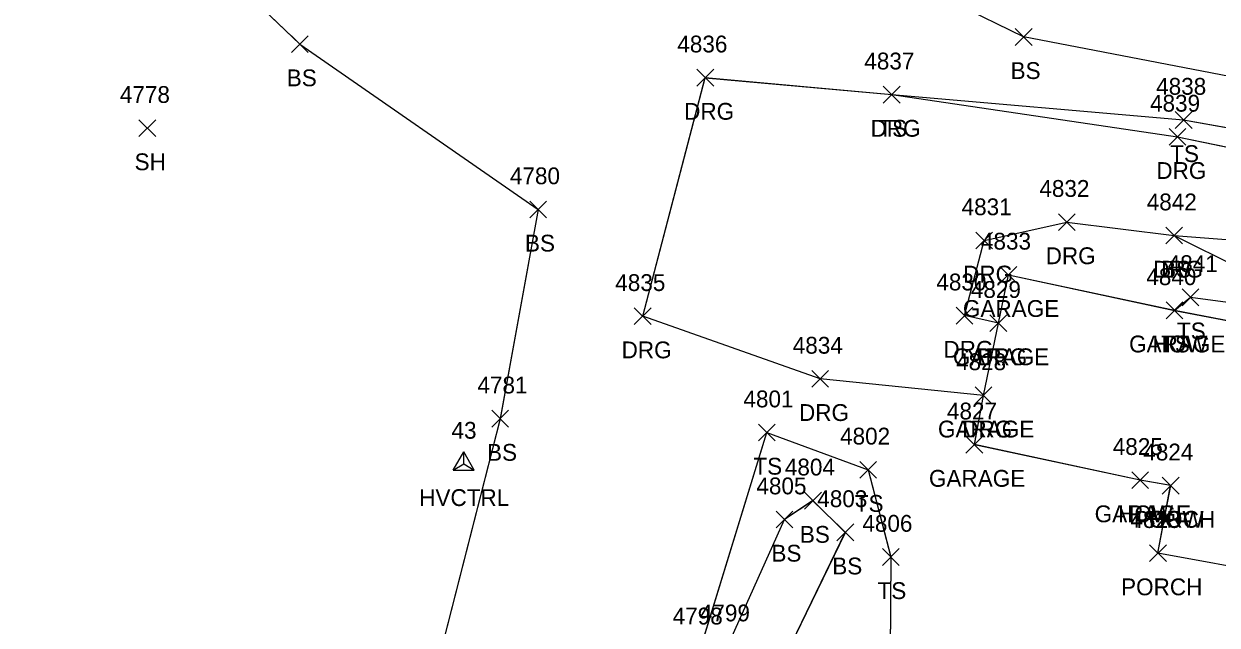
# Model space of a CAD drawing. Extents: x 1554668 to 1563881, y 831386 to 834374.
# Drawn here: x 1562160.6 to 1562302.4, y 833474.8 to 833546.2 of the extents above; entities that cross this region are included whole.
import ezdxf

# ---------------------------------------------------------------- set-up
doc = ezdxf.new("R2010")
doc.units = 0
for name, color, linetype in [('C_A', 7, 'Continuous'), ('C_I', 7, 'Continuous'), ('CPSM', 7, 'Continuous'), ('L_A', 7, 'Continuous'), ('L_I', 7, 'Continuous'), ('L_TIC', 7, 'Continuous'), ('LBC', 7, 'Continuous'), ('LBF', 7, 'Continuous'), ('LELB', 7, 'Continuous'), ('R_A', 7, 'Continuous'), ('R_I', 7, 'Continuous'), ('R_TIC', 7, 'Continuous'), ('RDG', 7, 'Continuous')]:
    doc.layers.add(name, color=color, linetype=linetype)

msp = doc.modelspace()

# ---------------------------------------------------------------- linework, layer by layer
at = {"layer": 'CPSM'}
for p, q in [((1562211.59, 833493.2), (1562212.84, 833495.37)), ((1562214.09, 833493.2), (1562212.84, 833495.37)), ((1562212.84, 833493.92), (1562212.84, 833495.37)), ((1562211.59, 833493.2), (1562212.84, 833493.92)), ((1562211.59, 833493.2), (1562214.09, 833493.2)), ((1562212.84, 833493.92), (1562212.84, 833493.92)), ((1562212.84, 833493.92), (1562214.09, 833493.2))]:
    msp.add_line(p, q, dxfattribs=at)
at = {"layer": 'L_TIC'}
for points in [[(1562278.36, 833543.68), (1562280.36, 833545.68)], [(1562280.36, 833543.68), (1562278.36, 833545.68)], [(1562192.36, 833542.82), (1562194.36, 833544.82)], [(1562194.36, 833542.82), (1562192.36, 833544.82)], [(1562262.69, 833536.82), (1562264.69, 833538.82)], [(1562264.69, 833536.82), (1562262.69, 833538.82)], [(1562297.37, 833533.81), (1562299.37, 833535.81)], [(1562299.37, 833533.81), (1562297.37, 833535.81)], [(1562174.23, 833532.84), (1562176.23, 833534.84)], [(1562176.23, 833532.84), (1562174.23, 833534.84)], [(1562220.67, 833523.17), (1562222.67, 833525.17)], [(1562222.67, 833523.17), (1562220.67, 833525.17)], [(1562296.25, 833520.07), (1562298.25, 833522.07)], [(1562298.25, 833520.07), (1562296.25, 833522.07)], [(1562276.55, 833515.4), (1562278.55, 833517.4)], [(1562278.55, 833515.4), (1562276.55, 833517.4)], [(1562298.18, 833512.73), (1562300.18, 833514.73)], [(1562300.18, 833512.73), (1562298.18, 833514.73)], [(1562296.29, 833511.18), (1562298.29, 833513.18)], [(1562298.29, 833511.18), (1562296.29, 833513.18)], [(1562296.29, 833511.18), (1562298.29, 833513.18)], [(1562298.29, 833511.18), (1562296.29, 833513.18)], [(1562296.29, 833511.18), (1562298.29, 833513.18)], [(1562298.29, 833511.18), (1562296.29, 833513.18)], [(1562275.36, 833509.66), (1562277.36, 833511.66)], [(1562277.36, 833509.66), (1562275.36, 833511.66)], [(1562273.59, 833501.07), (1562275.59, 833503.07)], [(1562275.59, 833501.07), (1562273.59, 833503.07)], [(1562216.16, 833498.3), (1562218.16, 833500.3)], [(1562218.16, 833498.3), (1562216.16, 833500.3)], [(1562247.84, 833496.65), (1562249.84, 833498.65)], [(1562249.84, 833496.65), (1562247.84, 833498.65)], [(1562272.51, 833495.21), (1562274.51, 833497.21)], [(1562274.51, 833495.21), (1562272.51, 833497.21)], [(1562259.89, 833492.23), (1562261.89, 833494.23)], [(1562261.89, 833492.23), (1562259.89, 833494.23)], [(1562292.21, 833490.99), (1562294.21, 833492.99)], [(1562294.21, 833490.99), (1562292.21, 833492.99)], [(1562292.21, 833490.99), (1562294.21, 833492.99)], [(1562294.21, 833490.99), (1562292.21, 833492.99)], [(1562295.84, 833490.34), (1562297.84, 833492.34)], [(1562297.84, 833490.34), (1562295.84, 833492.34)], [(1562295.84, 833490.34), (1562297.84, 833492.34)], [(1562297.84, 833490.34), (1562295.84, 833492.34)], [(1562253.33, 833488.55), (1562255.33, 833490.55)], [(1562255.33, 833488.55), (1562253.33, 833490.55)], [(1562249.94, 833486.31), (1562251.94, 833488.31)], [(1562251.94, 833486.31), (1562249.94, 833488.31)], [(1562249.94, 833486.31), (1562251.94, 833488.31)], [(1562251.94, 833486.31), (1562249.94, 833488.31)], [(1562257.18, 833484.79), (1562259.18, 833486.79)], [(1562259.18, 833484.79), (1562257.18, 833486.79)], [(1562294.32, 833482.31), (1562296.32, 833484.31)], [(1562296.32, 833482.31), (1562294.32, 833484.31)], [(1562262.59, 833481.86), (1562264.59, 833483.86)], [(1562264.59, 833481.86), (1562262.59, 833483.86)]]:
    msp.add_lwpolyline(points, dxfattribs=at)
at = {"layer": 'LBC'}
for points in [[(1562293.2, 833491.99), (1562273.51, 833496.22), (1562274.58, 833502.07), (1562276.36, 833510.67), (1562277.55, 833516.41), (1562297.29, 833512.19)], [(1562293.2, 833491.99), (1562273.51, 833496.22), (1562274.58, 833502.07), (1562276.36, 833510.67), (1562277.55, 833516.41), (1562297.29, 833512.19)], [(1562293.2, 833491.99), (1562273.51, 833496.22), (1562274.58, 833502.07), (1562276.36, 833510.67), (1562277.55, 833516.41), (1562297.29, 833512.19)], [(1562293.21, 833491.99), (1562273.51, 833496.21), (1562274.59, 833502.07), (1562276.36, 833510.66), (1562277.55, 833516.4), (1562297.29, 833512.18)], [(1562297.29, 833512.19), (1562312.26, 833509.31), (1562316.91, 833508.48), (1562329.28, 833506.25)], [(1562297.29, 833512.19), (1562312.26, 833509.31), (1562316.91, 833508.48), (1562329.28, 833506.25)], [(1562297.29, 833512.19), (1562312.26, 833509.31), (1562316.91, 833508.48), (1562329.28, 833506.25)], [(1562297.29, 833512.18), (1562312.26, 833509.3), (1562316.91, 833508.48), (1562329.28, 833506.24)], [(1562296.83, 833491.35), (1562293.2, 833491.99)], [(1562296.83, 833491.35), (1562293.2, 833491.99)], [(1562296.83, 833491.35), (1562293.2, 833491.99)], [(1562296.84, 833491.34), (1562293.21, 833491.99)]]:
    msp.add_lwpolyline(points, dxfattribs=at)
at = {"layer": 'LBF'}
for points in [[(1562309.22, 833480.78), (1562295.31, 833483.31), (1562296.83, 833491.35)], [(1562309.22, 833480.78), (1562295.31, 833483.31), (1562296.83, 833491.35)], [(1562309.22, 833480.78), (1562295.31, 833483.31), (1562296.83, 833491.35)], [(1562309.23, 833480.78), (1562295.32, 833483.31), (1562296.84, 833491.34)]]:
    msp.add_lwpolyline(points, dxfattribs=at)
at = {"layer": 'LELB'}
for points in [[(1562114.41, 833639.55), (1562135.72, 833599.03), (1562168.64, 833567.46), (1562193.35, 833543.83), (1562221.66, 833524.18), (1562217.15, 833499.31), (1562209.08, 833467.68), (1562173.19, 833448.89), (1562107.43, 833438.73)], [(1562114.41, 833639.55), (1562135.72, 833599.03), (1562168.64, 833567.46), (1562193.35, 833543.83), (1562221.66, 833524.18), (1562217.15, 833499.31), (1562209.08, 833467.68), (1562173.19, 833448.89), (1562107.43, 833438.73)], [(1562114.41, 833639.55), (1562135.72, 833599.03), (1562168.64, 833567.46), (1562193.35, 833543.83), (1562221.66, 833524.18), (1562217.15, 833499.31), (1562209.08, 833467.68), (1562173.19, 833448.89), (1562107.43, 833438.73)], [(1562114.42, 833639.55), (1562135.72, 833599.02), (1562168.65, 833567.45), (1562193.36, 833543.82), (1562221.67, 833524.17), (1562217.16, 833499.3), (1562209.09, 833467.68), (1562173.19, 833448.88), (1562107.43, 833438.73)], [(1562333.69, 833569.96), (1562355.5, 833563.73), (1562377.54, 833560.97), (1562380.66, 833562.9), (1562383.24, 833563.11), (1562378.41, 833560.37), (1562350.21, 833557.19), (1562347.16, 833543.8), (1562343.65, 833536.19), (1562311.24, 833538.56), (1562279.36, 833544.68), (1562255.46, 833556.38), (1562235.31, 833564.42)], [(1562333.68, 833569.97), (1562355.5, 833563.73), (1562377.53, 833560.98), (1562380.65, 833562.91), (1562383.24, 833563.12), (1562378.41, 833560.38), (1562350.2, 833557.2), (1562347.16, 833543.81), (1562343.65, 833536.2), (1562311.24, 833538.57), (1562279.36, 833544.68), (1562255.46, 833556.39), (1562235.32, 833564.43)], [(1562333.68, 833569.97), (1562355.5, 833563.73), (1562377.53, 833560.98), (1562380.65, 833562.91), (1562383.24, 833563.12), (1562378.41, 833560.38), (1562350.2, 833557.2), (1562347.16, 833543.81), (1562343.65, 833536.2), (1562311.24, 833538.57), (1562279.36, 833544.68), (1562255.46, 833556.39), (1562235.32, 833564.43)], [(1562333.68, 833569.97), (1562355.5, 833563.73), (1562377.53, 833560.98), (1562380.65, 833562.91), (1562383.24, 833563.12), (1562378.41, 833560.38), (1562350.2, 833557.2), (1562347.16, 833543.81), (1562343.65, 833536.2), (1562311.24, 833538.57), (1562279.36, 833544.68), (1562255.46, 833556.39), (1562235.32, 833564.43)], [(1562263.69, 833537.82), (1562298.37, 833534.82), (1562315.82, 833531.72), (1562336.23, 833529.78), (1562361.34, 833525.4), (1562375.53, 833523.2)], [(1562263.69, 833537.82), (1562298.37, 833534.82), (1562315.82, 833531.72), (1562336.23, 833529.78), (1562361.34, 833525.4), (1562375.53, 833523.2)], [(1562263.69, 833537.82), (1562298.37, 833534.82), (1562315.82, 833531.72), (1562336.23, 833529.78), (1562361.34, 833525.4), (1562375.53, 833523.2)], [(1562263.69, 833537.82), (1562298.37, 833534.81), (1562315.82, 833531.71), (1562336.23, 833529.77), (1562361.34, 833525.39), (1562375.53, 833523.2)], [(1562297.25, 833521.07), (1562312.87, 833513.31)], [(1562297.25, 833521.07), (1562312.87, 833513.31)], [(1562297.25, 833521.07), (1562312.87, 833513.31)], [(1562297.25, 833521.07), (1562312.87, 833513.3)], [(1562297.29, 833512.19), (1562299.17, 833513.73), (1562312.8, 833511.94)], [(1562297.29, 833512.19), (1562299.17, 833513.73), (1562312.8, 833511.94)], [(1562297.29, 833512.19), (1562299.17, 833513.73), (1562312.8, 833511.94)], [(1562297.29, 833512.18), (1562299.18, 833513.73), (1562312.8, 833511.93)], [(1562235.37, 833448.66), (1562240.92, 833471.85), (1562248.84, 833497.66), (1562260.89, 833493.24), (1562263.59, 833482.87), (1562263.41, 833459.99), (1562260.56, 833445.4), (1562253.64, 833443.92)], [(1562235.37, 833448.66), (1562240.92, 833471.85), (1562248.84, 833497.66), (1562260.89, 833493.24), (1562263.59, 833482.87), (1562263.41, 833459.99), (1562260.56, 833445.4), (1562253.64, 833443.92)], [(1562235.37, 833448.66), (1562240.92, 833471.85), (1562248.84, 833497.66), (1562260.89, 833493.24), (1562263.59, 833482.87), (1562263.41, 833459.99), (1562260.56, 833445.4), (1562253.64, 833443.92)], [(1562235.37, 833448.65), (1562240.92, 833471.84), (1562248.84, 833497.65), (1562260.89, 833493.23), (1562263.59, 833482.86), (1562263.42, 833459.98), (1562260.57, 833445.4), (1562253.65, 833443.92)], [(1562240.44, 833452.54), (1562243.84, 833451.91), (1562248.98, 833466.76), (1562258.17, 833485.79), (1562254.32, 833489.56), (1562250.94, 833487.32)], [(1562240.44, 833452.54), (1562243.84, 833451.91), (1562248.98, 833466.76), (1562258.17, 833485.79), (1562254.32, 833489.56), (1562250.94, 833487.32)], [(1562240.44, 833452.54), (1562243.84, 833451.91), (1562248.98, 833466.76), (1562258.17, 833485.79), (1562254.32, 833489.56), (1562250.94, 833487.32)], [(1562240.44, 833452.53), (1562243.84, 833451.91), (1562248.98, 833466.75), (1562258.18, 833485.79), (1562254.33, 833489.55), (1562250.94, 833487.31)], [(1562218.59, 833420.55), (1562235.37, 833448.66), (1562240.44, 833452.54), (1562244.16, 833472.22), (1562250.94, 833487.32)], [(1562218.59, 833420.55), (1562235.37, 833448.66), (1562240.44, 833452.54), (1562244.16, 833472.22), (1562250.94, 833487.32)], [(1562218.59, 833420.55), (1562235.37, 833448.66), (1562240.44, 833452.54), (1562244.16, 833472.22), (1562250.94, 833487.32)], [(1562218.59, 833420.55), (1562235.37, 833448.65), (1562240.44, 833452.53), (1562244.16, 833472.21), (1562250.94, 833487.31)]]:
    msp.add_lwpolyline(points, dxfattribs=at)
at = {"layer": 'R_TIC'}
for points in [[(1562240.53, 833538.84), (1562242.53, 833540.84)], [(1562242.53, 833538.84), (1562240.53, 833540.84)], [(1562262.69, 833536.82), (1562264.69, 833538.82)], [(1562264.69, 833536.82), (1562262.69, 833538.82)], [(1562296.65, 833531.8), (1562298.65, 833533.8)], [(1562298.65, 833531.8), (1562296.65, 833533.8)], [(1562283.49, 833521.67), (1562285.49, 833523.67)], [(1562285.49, 833521.67), (1562283.49, 833523.67)], [(1562273.68, 833519.49), (1562275.68, 833521.49)], [(1562275.68, 833519.49), (1562273.68, 833521.49)], [(1562296.25, 833520.07), (1562298.25, 833522.07)], [(1562298.25, 833520.07), (1562296.25, 833522.07)], [(1562271.34, 833510.55), (1562273.34, 833512.55)], [(1562273.34, 833510.55), (1562271.34, 833512.55)], [(1562233.1, 833510.48), (1562235.1, 833512.48)], [(1562235.1, 833510.48), (1562233.1, 833512.48)], [(1562275.36, 833509.66), (1562277.36, 833511.66)], [(1562277.36, 833509.66), (1562275.36, 833511.66)], [(1562254.19, 833503.03), (1562256.19, 833505.03)], [(1562256.19, 833503.03), (1562254.19, 833505.03)], [(1562273.59, 833501.07), (1562275.59, 833503.07)], [(1562275.59, 833501.07), (1562273.59, 833503.07)]]:
    msp.add_lwpolyline(points, dxfattribs=at)
at = {"layer": 'RDG'}
for points in [[(1562274.58, 833502.07), (1562255.18, 833504.04), (1562234.1, 833511.49), (1562241.52, 833539.85), (1562263.69, 833537.82), (1562297.65, 833532.81), (1562315.57, 833529.11), (1562335.22, 833527.72), (1562360.21, 833523.64), (1562375.12, 833521.2), (1562383.68, 833520.54), (1562389.6, 833524.03)], [(1562274.58, 833502.07), (1562255.18, 833504.04), (1562234.1, 833511.49), (1562241.52, 833539.85), (1562263.69, 833537.82), (1562297.65, 833532.81), (1562315.57, 833529.11), (1562335.22, 833527.72), (1562360.21, 833523.64), (1562375.12, 833521.2), (1562383.68, 833520.54), (1562389.6, 833524.03)], [(1562274.58, 833502.07), (1562255.18, 833504.04), (1562234.1, 833511.49), (1562241.52, 833539.85), (1562263.69, 833537.82), (1562297.65, 833532.81), (1562315.57, 833529.11), (1562335.22, 833527.72), (1562360.21, 833523.64), (1562375.12, 833521.2), (1562383.68, 833520.54), (1562389.6, 833524.03)], [(1562274.59, 833502.07), (1562255.19, 833504.03), (1562234.1, 833511.48), (1562241.53, 833539.84), (1562263.69, 833537.82), (1562297.65, 833532.8), (1562315.57, 833529.1), (1562335.22, 833527.71), (1562360.21, 833523.64), (1562375.12, 833521.19), (1562383.68, 833520.53), (1562389.6, 833524.02)], [(1562276.36, 833510.67), (1562272.33, 833511.56), (1562274.68, 833520.49), (1562284.49, 833522.68), (1562297.25, 833521.07), (1562316.26, 833519.61), (1562332.59, 833517.74), (1562356.32, 833513.32), (1562379.5, 833508.82), (1562386.34, 833504.14)], [(1562276.36, 833510.67), (1562272.33, 833511.56), (1562274.68, 833520.49), (1562284.49, 833522.68), (1562297.25, 833521.07), (1562316.26, 833519.61), (1562332.59, 833517.74), (1562356.32, 833513.32), (1562379.5, 833508.82), (1562386.34, 833504.14)], [(1562276.36, 833510.67), (1562272.33, 833511.56), (1562274.68, 833520.49), (1562284.49, 833522.68), (1562297.25, 833521.07), (1562316.26, 833519.61), (1562332.59, 833517.74), (1562356.32, 833513.32), (1562379.5, 833508.82), (1562386.34, 833504.14)], [(1562276.36, 833510.66), (1562272.34, 833511.55), (1562274.68, 833520.49), (1562284.49, 833522.67), (1562297.25, 833521.07), (1562316.26, 833519.61), (1562332.6, 833517.73), (1562356.32, 833513.31), (1562379.5, 833508.81), (1562386.34, 833504.13)]]:
    msp.add_lwpolyline(points, dxfattribs=at)

# ---------------------------------------------------------------- texts
at = {"layer": 'C_A'}
msp.add_text('HVCTRL', height=2, dxfattribs=at).set_placement((1562207.54, 833488.92))
at = {"layer": 'C_I'}
msp.add_text('43', height=2, dxfattribs=at).set_placement((1562211.38, 833496.92))
at = {"layer": 'L_A'}
for s, p in [('BS', (1562277.81, 833539.68)), ('BS', (1562191.8, 833538.82)), ('TS', (1562262.1, 833532.82)), ('TS', (1562296.78, 833529.81)), ('SH', (1562173.72, 833528.84)), ('BS', (1562220.11, 833519.17)), ('BS', (1562295.69, 833516.07)), ('GARAGE', (1562272.15, 833511.4)), ('TS', (1562297.58, 833508.73)), ('GARAGE', (1562291.89, 833507.18)), ('HOW', (1562294.68, 833507.18)), ('TS', (1562295.7, 833507.18)), ('GARAGE', (1562270.96, 833505.66)), ('GARAGE', (1562269.18, 833497.07)), ('BS', (1562215.6, 833494.3)), ('TS', (1562247.25, 833492.65)), ('GARAGE', (1562268.11, 833491.21)), ('TS', (1562259.3, 833488.23)), ('GARAGE', (1562287.8, 833486.99)), ('HOW', (1562290.59, 833486.99)), ('PORCH', (1562292.46, 833486.34)), ('HOW', (1562294.22, 833486.34)), ('BS', (1562252.77, 833484.55)), ('BS', (1562249.39, 833482.31)), ('BS', (1562249.39, 833482.31)), ('BS', (1562256.62, 833480.79)), ('PORCH', (1562290.94, 833478.31)), ('TS', (1562262, 833477.86))]:
    msp.add_text(s, height=2, dxfattribs=at).set_placement(p)
at = {"layer": 'L_I'}
for s, p in [('4837', (1562260.43, 833540.82)), ('4838', (1562295.11, 833537.81)), ('4778', (1562171.97, 833536.84)), ('4780', (1562218.32, 833527.17)), ('4842', (1562293.99, 833524.07)), ('4833', (1562274.29, 833519.4)), ('4841', (1562296.48, 833516.73)), ('4840', (1562293.94, 833515.18)), ('4840', (1562293.94, 833515.18)), ('4840', (1562293.94, 833515.18)), ('4829', (1562273.09, 833513.66)), ('4828', (1562271.33, 833505.07)), ('4781', (1562214.46, 833502.3)), ('4801', (1562246.07, 833500.65)), ('4827', (1562270.25, 833499.21)), ('4802', (1562257.55, 833496.23)), ('4825', (1562289.95, 833494.99)), ('4825', (1562289.95, 833494.99)), ('4824', (1562293.58, 833494.34)), ('4824', (1562293.58, 833494.34)), ('4804', (1562250.99, 833492.55)), ('4805', (1562247.61, 833490.31)), ('4805', (1562247.61, 833490.31)), ('4803', (1562254.84, 833488.79)), ('4806', (1562260.2, 833485.86)), ('4823', (1562292.06, 833486.31)), ('4799', (1562240.89, 833475.21)), ('4798', (1562237.66, 833474.84))]:
    msp.add_text(s, height=2, dxfattribs=at).set_placement(p)
at = {"layer": 'R_A'}
for p in [(1562239.02, 833534.84), (1562261.18, 833532.82), (1562295.13, 833527.8), (1562281.98, 833517.67), (1562272.17, 833515.49), (1562294.74, 833516.07), (1562231.59, 833506.48), (1562269.83, 833506.55), (1562273.85, 833505.66), (1562252.67, 833499.03), (1562272.07, 833497.07)]:
    msp.add_text('DRG', height=2, dxfattribs=at).set_placement(p)
at = {"layer": 'R_I'}
for s, p in [('4836', (1562238.21, 833542.84)), ('4837', (1562260.43, 833540.82)), ('4839', (1562294.38, 833535.8)), ('4832', (1562281.23, 833525.67)), ('4831', (1562271.99, 833523.49)), ('4842', (1562293.99, 833524.07)), ('4835', (1562230.84, 833514.48)), ('4830', (1562268.99, 833514.55)), ('4829', (1562273.09, 833513.66)), ('4834', (1562251.93, 833507.03)), ('4828', (1562271.33, 833505.07))]:
    msp.add_text(s, height=2, dxfattribs=at).set_placement(p)

doc.saveas('drawing.dxf')
